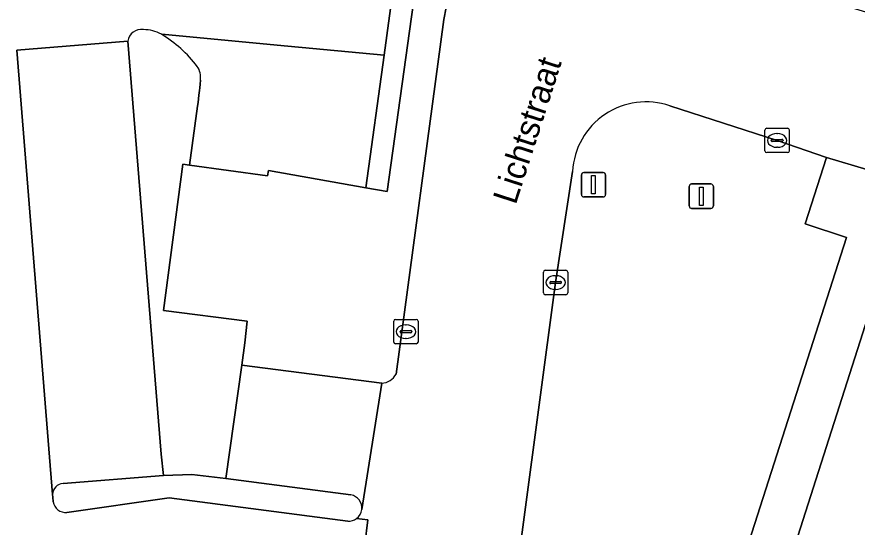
# Model space of a CAD drawing. Extents: x 160675 to 161153, y 383241 to 383714.
# Drawn here: x 160777.6 to 160812.07, y 383330.85 to 383351.76 of the extents above; entities that cross this region are included whole.
import ezdxf

# ---------------------------------------------------------------- set-up
doc = ezdxf.new("R2010")
doc.units = 0
for name, color, linetype in [('IMGEO_Afsluitpaal', 7, 'Continuous'), ('IMGEO_Groenvoorziening', 7, 'Continuous'), ('IMGEO_Kolk', 7, 'Continuous'), ('IMGEO_Lichtmast', 7, 'Continuous'), ('IMGEO_Openbare_ruimte_label', 7, 'Continuous'), ('IMGEO_Pand', 7, 'Continuous'), ('IMGEO_Parkeervlak_open', 7, 'Continuous'), ('IMGEO_Rijbaan_lokaal_open', 7, 'Continuous'), ('IMGEO_Verkeerseiland_open', 7, 'Continuous'), ('IMGEO_Voetpad_open', 7, 'Continuous')]:
    doc.layers.add(name, color=color, linetype=linetype)

msp = doc.modelspace()

# ---------------------------------------------------------------- linework, layer by layer
at = {"layer": 'IMGEO_Afsluitpaal'}
for p, q in [((160805.175, 383344.01), (160805.175, 383344.81)), ((160805.175, 383344.81), (160805.175, 383344.01)), ((160805.275, 383344.91), (160806.065, 383344.91)), ((160806.065, 383344.91), (160805.275, 383344.91)), ((160806.165, 383344.81), (160806.165, 383344.01)), ((160806.165, 383344.01), (160806.165, 383344.81)), ((160806.065, 383343.91), (160805.275, 383343.91)), ((160805.275, 383343.91), (160806.065, 383343.91))]:
    msp.add_line(p, q, dxfattribs=at)
msp.add_lwpolyline([(160805.595, 383344.785), (160805.745, 383344.785), (160805.745, 383344.035), (160805.595, 383344.035), (160805.595, 383344.785)], dxfattribs=at)
for centre, start, end in [((160805.275, 383344.81), 90, 180), ((160805.275, 383344.81), 90, 180), ((160806.065, 383344.81), 0, 90), ((160806.065, 383344.81), 360, 90), ((160805.275, 383344.01), 180, 270), ((160805.275, 383344.01), 180, 270), ((160806.065, 383344.01), 270, 0), ((160806.065, 383344.01), 270, 0)]:
    msp.add_arc(centre, 0.1, start, end, dxfattribs=at)
at = {"layer": 'IMGEO_Groenvoorziening'}
for points in [[(160783.578, 383355.2), (160784.761, 383358.19), (160786.66, 383362.987), (160791.784, 383360.958), (160795.523, 383359.478), (160793.742, 383354.783), (160793.037, 383352.925), (160792.66, 383350.191), (160791.912, 383344.759), (160792.793, 383344.603), (160793.933, 383352.85), (160796.729, 383360.072), (160792.405, 383362.526), (160792.012, 383362.748), (160795.687, 383366.339), (160799.749, 383364.066)], [(160782.144, 383350.764), (160783.513, 383333.834), (160783.609, 383332.967), (160784.768, 383333.002), (160786.168, 383332.849), (160786.829, 383337.493), (160786.952, 383338.408), (160787.048, 383339.288), (160783.614, 383339.722), (160784.403, 383345.718), (160784.68, 383345.68), (160785.01, 383348.104)], [(160785.01, 383348.104), (160785.029, 383348.254), (160785.048, 383348.404), (160785.067, 383348.553), (160785.09, 383348.743), (160785.103, 383348.852), (160785.119, 383349.001), (160785.13, 383349.166)], [(160800.391, 383345.424), (160799.695, 383340.873), (160797.071, 383321.237), (160794.447, 383301.572), (160793.115, 383291.71), (160793.033, 383291.064), (160794.963, 383290.783), (160811.629, 383342.72), (160809.925, 383343.284), (160810.812, 383346.001), (160808.782, 383346.694), (160804.384, 383348.108)]]:
    msp.add_lwpolyline(points, dxfattribs=at)
for centre, radius, start, end in [((160782.705, 383350.673), 0.568, 81.4504, 170.8259), ((160782.787, 383349.723), 1.512, 60.8148, 89.9054), ((160780.823, 383346.537), 5.254, 37.3771, 59.0622), ((160784.326, 383349.272), 0.811, 352.4855, 34.0412), ((160803.398, 383345.263), 3.011, 70.8811, 176.9351)]:
    msp.add_arc(centre, radius, start, end, dxfattribs=at)
at = {"layer": 'IMGEO_Kolk'}
for p, q in [((160808.281, 383346.268), (160808.281, 383347.12)), ((160808.356, 383347.194), (160809.208, 383347.194)), ((160809.282, 383347.12), (160809.282, 383346.268)), ((160808.769, 383346.974), (160808.794, 383346.974)), ((160808.54, 383346.688), (160808.54, 383346.7)), ((160808.978, 383346.651), (160808.58, 383346.651)), ((160808.583, 383346.737), (160808.981, 383346.737)), ((160809.024, 383346.7), (160809.024, 383346.688)), ((160809.208, 383346.194), (160808.356, 383346.194)), ((160808.792, 383346.414), (160808.767, 383346.414)), ((160799.194, 383340.447), (160799.194, 383341.299)), ((160799.269, 383341.373), (160800.121, 383341.373)), ((160800.195, 383341.299), (160800.195, 383340.447)), ((160799.496, 383340.916), (160799.894, 383340.916)), ((160799.682, 383341.153), (160799.707, 383341.153)), ((160799.453, 383340.867), (160799.453, 383340.879)), ((160799.891, 383340.83), (160799.493, 383340.83)), ((160799.705, 383340.593), (160799.68, 383340.593)), ((160799.937, 383340.879), (160799.937, 383340.867)), ((160800.121, 383340.373), (160799.269, 383340.373)), ((160793.054, 383338.434), (160793.054, 383339.286)), ((160793.129, 383339.36), (160793.981, 383339.36)), ((160794.055, 383339.286), (160794.055, 383338.434)), ((160793.313, 383338.854), (160793.313, 383338.866)), ((160793.356, 383338.903), (160793.754, 383338.903)), ((160793.542, 383339.14), (160793.567, 383339.14)), ((160793.797, 383338.866), (160793.797, 383338.854)), ((160793.751, 383338.817), (160793.353, 383338.817)), ((160793.565, 383338.58), (160793.54, 383338.58)), ((160793.981, 383338.36), (160793.129, 383338.36))]:
    msp.add_line(p, q, dxfattribs=at)
for points in [[(160808.281, 383346.268), (160808.281, 383347.12)], [(160808.356, 383347.194), (160809.208, 383347.194)], [(160809.282, 383347.12), (160809.282, 383346.268)], [(160809.208, 383346.194), (160808.356, 383346.194)], [(160799.194, 383340.447), (160799.194, 383341.299)], [(160799.269, 383341.373), (160800.121, 383341.373)], [(160800.195, 383341.299), (160800.195, 383340.447)], [(160800.121, 383340.373), (160799.269, 383340.373)], [(160793.054, 383338.434), (160793.054, 383339.286)], [(160793.129, 383339.36), (160793.981, 383339.36)], [(160794.055, 383339.286), (160794.055, 383338.434)], [(160793.981, 383338.36), (160793.129, 383338.36)]]:
    msp.add_lwpolyline(points, dxfattribs=at)
for centre, radius, start, end in [((160808.358, 383347.118), 0.0765, 91.552, 178.448), ((160808.358, 383347.118), 0.0765, 91.552, 178.448), ((160809.206, 383347.118), 0.0765, 1.552, 88.448), ((160809.206, 383347.118), 0.0765, 1.552, 88.448), ((160808.58, 383346.697), 0.0403, 85.8775, 175.7526), ((160808.577, 383346.687), 0.0366, 178.938, 274.7102), ((160808.981, 383346.694), 0.043, 264.8664, 352.4533), ((160808.985, 383346.699), 0.0386, 1.7309, 96.639), ((160808.358, 383346.27), 0.0765, 181.552, 268.448), ((160808.358, 383346.27), 0.0765, 181.552, 268.448), ((160809.206, 383346.27), 0.0765, 271.552, 358.448), ((160809.206, 383346.27), 0.0765, 271.552, 358.448), ((160799.271, 383341.297), 0.0765, 91.552, 178.448), ((160799.271, 383341.297), 0.0765, 91.552, 178.448), ((160800.119, 383341.297), 0.0765, 1.552, 88.448), ((160800.119, 383341.297), 0.0765, 1.552, 88.448), ((160799.493, 383340.876), 0.0403, 85.8775, 175.7526), ((160799.898, 383340.878), 0.0386, 1.7309, 96.639), ((160799.49, 383340.866), 0.0366, 178.938, 274.7102), ((160799.894, 383340.873), 0.043, 264.8664, 352.4533), ((160799.271, 383340.449), 0.0765, 181.552, 268.448), ((160799.271, 383340.449), 0.0765, 181.552, 268.448), ((160800.119, 383340.449), 0.0765, 271.552, 358.448), ((160800.119, 383340.449), 0.0765, 271.552, 358.448), ((160793.131, 383339.284), 0.0765, 91.552, 178.448), ((160793.131, 383339.284), 0.0765, 91.552, 178.448), ((160793.979, 383339.284), 0.0765, 1.552, 88.448), ((160793.979, 383339.284), 0.0765, 1.552, 88.448), ((160793.353, 383338.863), 0.0403, 85.8775, 175.7526), ((160793.35, 383338.853), 0.0366, 178.938, 274.7102), ((160793.754, 383338.86), 0.043, 264.8664, 352.4533), ((160793.758, 383338.865), 0.0386, 1.7309, 96.639), ((160793.131, 383338.436), 0.0765, 181.552, 268.448), ((160793.131, 383338.436), 0.0765, 181.552, 268.448), ((160793.979, 383338.436), 0.0765, 271.552, 358.448), ((160793.979, 383338.436), 0.0765, 271.552, 358.448)]:
    msp.add_arc(centre, radius, start, end, dxfattribs=at)
for centre, major_axis, ratio, start_param, end_param in [((160808.768, 383346.694), (-0.387, 0.002), 0.722429, 4.712389, 7.853982), ((160808.793, 383346.694), (-0.39, 0.002), 0.717154, 1.570796, 4.712389), ((160799.681, 383340.873), (-0.387, 0.002), 0.722429, 4.712389, 7.853982), ((160799.706, 383340.873), (-0.39, 0.002), 0.717154, 1.570796, 4.712389), ((160793.541, 383338.86), (-0.387, 0.002), 0.722429, 4.712389, 7.853982), ((160793.566, 383338.86), (-0.39, 0.002), 0.717154, 1.570796, 4.712389)]:
    msp.add_ellipse(centre, major_axis=major_axis, ratio=ratio, start_param=start_param, end_param=end_param, dxfattribs=at)
at = {"layer": 'IMGEO_Lichtmast'}
for p, q in [((160800.754, 383344.48), (160800.754, 383345.28)), ((160800.754, 383345.28), (160800.754, 383344.48)), ((160800.854, 383345.38), (160801.644, 383345.38)), ((160801.644, 383345.38), (160800.854, 383345.38)), ((160801.744, 383345.28), (160801.744, 383344.48)), ((160801.744, 383344.48), (160801.744, 383345.28)), ((160801.644, 383344.38), (160800.854, 383344.38)), ((160800.854, 383344.38), (160801.644, 383344.38))]:
    msp.add_line(p, q, dxfattribs=at)
msp.add_lwpolyline([(160801.174, 383345.255), (160801.324, 383345.255), (160801.324, 383344.505), (160801.174, 383344.505), (160801.174, 383345.255)], dxfattribs=at)
for centre, start, end in [((160800.854, 383345.28), 90, 180), ((160800.854, 383345.28), 90, 180), ((160801.644, 383345.28), 0, 90), ((160801.644, 383345.28), 360, 90), ((160800.854, 383344.48), 180, 270), ((160800.854, 383344.48), 180, 270), ((160801.644, 383344.48), 270, 0), ((160801.644, 383344.48), 270, 0)]:
    msp.add_arc(centre, 0.1, start, end, dxfattribs=at)
at = {"layer": 'IMGEO_Pand'}
msp.add_lwpolyline([(160812.507, 383339.449), (160809.099, 383328.814), (160809.87, 383328.567), (160809.547, 383327.538), (160808.776, 383327.786), (160807.505, 383323.835), (160808.276, 383323.587), (160807.93, 383322.528), (160807.159, 383322.776), (160805.888, 383318.832), (160806.658, 383318.584), (160806.332, 383317.554), (160805.562, 383317.803), (160804.281, 383313.834), (160805.052, 383313.585), (160804.718, 383312.546), (160803.946, 383312.793), (160802.682, 383308.844), (160803.453, 383308.597), (160803.105, 383307.552), (160802.409, 383307.77), (160802.332, 383307.794), (160796.79, 383290.554)], dxfattribs=at)
at = {"layer": 'IMGEO_Parkeervlak_open'}
for points in [[(160792.66, 383350.191), (160788.706, 383350.56), (160783.678, 383351.029), (160783.524, 383351.043)], [(160782.144, 383350.764), (160777.595, 383350.398), (160779.059, 383332.192)], [(160779.492, 383332.635), (160783.609, 383332.967), (160783.513, 383333.834), (160782.144, 383350.764)], [(160785.13, 383349.166), (160785.119, 383349.001), (160785.103, 383348.852), (160785.09, 383348.743), (160785.067, 383348.553), (160785.048, 383348.404), (160785.029, 383348.254), (160785.01, 383348.104), (160784.68, 383345.68), (160787.879, 383345.245), (160787.914, 383345.468), (160791.912, 383344.759), (160792.66, 383350.191)], [(160792.564, 383336.747), (160786.829, 383337.493), (160786.168, 383332.849), (160791.296, 383332.168)], [(160791.747, 383331.576), (160792.564, 383336.747)]]:
    msp.add_lwpolyline(points, dxfattribs=at)
for centre, radius, start, end in [((160780.823, 383346.537), 5.254, 37.3771, 59.0622), ((160784.326, 383349.272), 0.811, 352.4855, 34.0412), ((160779.521, 383332.174), 0.462, 93.5519, 177.7562), ((160791.212, 383331.636), 0.539, 353.5978, 81.0043)]:
    msp.add_arc(centre, radius, start, end, dxfattribs=at)
at = {"layer": 'IMGEO_Rijbaan_lokaal_open'}
for points in [[(160797.946, 383359.432), (160795.304, 383352.64), (160795.11, 383351.65), (160793.154, 383337.121)], [(160783.524, 383351.043), (160783.678, 383351.029), (160788.706, 383350.56), (160792.66, 383350.191), (160793.037, 383352.925), (160793.742, 383354.783), (160789.915, 383356.235), (160784.761, 383358.19), (160783.578, 383355.2)], [(160804.384, 383348.108), (160808.782, 383346.694), (160810.812, 383346.001), (160812.457, 383345.502), (160814.279, 383344.95), (160816.128, 383350.738), (160814.381, 383351.347), (160812.694, 383351.868), (160810.777, 383352.46), (160806.701, 383353.778)], [(160777.595, 383350.398), (160782.144, 383350.764)], [(160779.088, 383331.889), (160779.068, 383332.083), (160779.059, 383332.192), (160777.595, 383350.398)], [(160790.827, 383320.367), (160789.229, 383308.479), (160787.712, 383297.432), (160787.044, 383292.535), (160793.115, 383291.71), (160794.447, 383301.572), (160797.071, 383321.237), (160799.695, 383340.873), (160800.391, 383345.424)], [(160792.564, 383336.747), (160791.747, 383331.576)], [(160791.175, 383331.099), (160783.842, 383332.057), (160779.649, 383331.453)], [(160791.53, 383331.202), (160791.995, 383331.154), (160791.869, 383330.134), (160791.621, 383328.132), (160790.776, 383321.303)], [(160790.776, 383321.303), (160791.621, 383328.132), (160791.869, 383330.134), (160791.995, 383331.154), (160791.53, 383331.202)]]:
    msp.add_lwpolyline(points, dxfattribs=at)
for centre, radius, start, end in [((160782.705, 383350.673), 0.568, 81.4504, 170.8259), ((160782.787, 383349.723), 1.512, 60.8148, 89.9054), ((160803.398, 383345.263), 3.011, 70.8811, 176.9351), ((160792.52, 383337.469), 0.724, 273.506, 331.2351), ((160779.604, 383331.974), 0.523, 189.3186, 274.9739), ((160791.238, 383331.622), 0.512, 304.8758, 354.8784), ((160791.212, 383331.633), 0.536, 265.9927, 306.3665)]:
    msp.add_arc(centre, radius, start, end, dxfattribs=at)
at = {"layer": 'IMGEO_Verkeerseiland_open'}
for points in [[(160791.296, 383332.168), (160786.168, 383332.849), (160784.768, 383333.002), (160783.609, 383332.967), (160779.492, 383332.635)], [(160779.059, 383332.192), (160779.068, 383332.083), (160779.088, 383331.889)], [(160779.649, 383331.453), (160783.842, 383332.057), (160791.175, 383331.099)]]:
    msp.add_lwpolyline(points, dxfattribs=at)
for centre, radius, start, end in [((160779.521, 383332.174), 0.462, 93.5519, 177.7562), ((160791.212, 383331.636), 0.539, 353.5978, 81.0043), ((160779.604, 383331.974), 0.523, 189.3186, 274.9739), ((160791.238, 383331.622), 0.512, 304.8758, 354.8784), ((160791.212, 383331.633), 0.536, 265.9927, 306.3665)]:
    msp.add_arc(centre, radius, start, end, dxfattribs=at)
at = {"layer": 'IMGEO_Voetpad_open'}
for points in [[(160795.11, 383351.65), (160795.304, 383352.64), (160797.946, 383359.432), (160796.729, 383360.072), (160793.933, 383352.85), (160792.793, 383344.603), (160791.912, 383344.759), (160787.914, 383345.468), (160787.879, 383345.245), (160784.68, 383345.68), (160784.403, 383345.718), (160783.614, 383339.722), (160787.048, 383339.288), (160786.952, 383338.408), (160786.829, 383337.493), (160792.564, 383336.747)], [(160793.154, 383337.121), (160795.11, 383351.65)], [(160812.457, 383345.502), (160810.812, 383346.001), (160809.925, 383343.284), (160811.629, 383342.72), (160794.963, 383290.783)], [(160796.79, 383290.554), (160802.332, 383307.794), (160802.409, 383307.77), (160803.105, 383307.552), (160803.453, 383308.597), (160802.682, 383308.844), (160803.946, 383312.793), (160804.718, 383312.546), (160805.052, 383313.585), (160804.281, 383313.834), (160805.562, 383317.803), (160806.332, 383317.554), (160806.658, 383318.584), (160805.888, 383318.832), (160807.159, 383322.776), (160807.93, 383322.528), (160808.276, 383323.587), (160807.505, 383323.835), (160808.776, 383327.786), (160809.547, 383327.538), (160809.87, 383328.567), (160809.099, 383328.814), (160812.507, 383339.449)]]:
    msp.add_lwpolyline(points, dxfattribs=at)
msp.add_arc((160792.52, 383337.469), 0.724, 273.506, 331.2351, dxfattribs=at)

# ---------------------------------------------------------------- texts
at = {"layer": 'IMGEO_Openbare_ruimte_label'}
msp.add_text('Lichtstraat', height=1, rotation=72.1266, dxfattribs=at).set_placement((160798.056, 383344.025))

doc.saveas('drawing.dxf')
